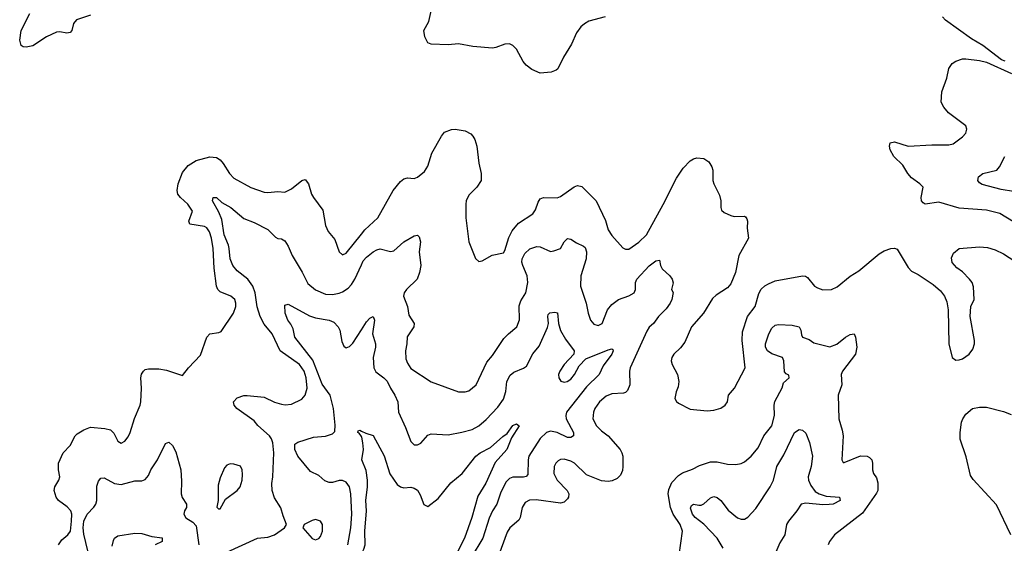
# Model space of a CAD drawing. Header units: inches. Extents: x 1552611 to 1694776, y 811966 to 917215.
# Tile 434 of 549: x 1647993 to 1653775, y 876459 to 879533. Entities that reach past the tile are written whole.
import ezdxf

# ---------------------------------------------------------------- set-up
doc = ezdxf.new("R2010")
doc.units = ezdxf.units.IN
doc.header["$MEASUREMENT"] = 0
doc.layers.add('B6847', color=7, linetype='Continuous')
doc.layers.add('B6857', color=7, linetype='Continuous')

msp = doc.modelspace()

# ---------------------------------------------------------------- linework, layer by layer
at = {"layer": 'B6847', "color": 5}
for points, elevation in [([(1648410, 879559.1), (1648327.3, 879532.7), (1648309.3, 879510.7), (1648298.9, 879470), (1648290, 879457.6), (1648270, 879455.1), (1648230, 879462), (1648210, 879459.7), (1648150, 879433.3), (1648070, 879380.8), (1648031.5, 879371.5), (1648014, 879374), (1648002.4, 879382.4), (1647993.4, 879413.4), (1648002.2, 879470), (1648052.9, 879570)], 980), ([(1648222, 876450), (1648240.4, 876479.6), (1648276.3, 876510), (1648291.2, 876530), (1648298.1, 876590), (1648298.9, 876630), (1648293.9, 876650), (1648272.9, 876672.9), (1648221.3, 876710), (1648207.8, 876730), (1648195.6, 876770), (1648199.6, 876790), (1648224.2, 876830), (1648229.6, 876850), (1648221.1, 876890), (1648221.5, 876930), (1648248.3, 876990), (1648290, 877033), (1648318.9, 877090), (1648330, 877102), (1648370, 877126.3), (1648410, 877140.3), (1648493.8, 877133.8), (1648525.8, 877125.8), (1648546.7, 877106.7), (1648570, 877058.8), (1648590, 877048.2), (1648610, 877059.3), (1648630, 877084.4), (1648642.4, 877110), (1648668, 877192), (1648700.5, 877270), (1648705.1, 877290), (1648708.2, 877370), (1648705.1, 877430), (1648708.4, 877451.5), (1648719.5, 877470), (1648730, 877479.3), (1648750, 877483.7), (1648810, 877484), (1648855.3, 877475.2), (1648950, 877444.7), (1648984.2, 877490), (1649055.9, 877564.1), (1649091.5, 877670), (1649110, 877688.5), (1649163.3, 877696.7), (1649176.3, 877703.7), (1649249.7, 877810), (1649262, 877850), (1649262.7, 877870), (1649256, 877890), (1649234, 877910), (1649170, 877935.6), (1649156.4, 877950), (1649148.4, 877968.4), (1649135.3, 878075.3), (1649130.4, 878190), (1649119.7, 878250), (1649107.4, 878287.4), (1649091.5, 878311.5), (1649078.6, 878318.6), (1648992.9, 878332.9), (1648985.8, 878350), (1649008.1, 878410), (1648981.1, 878450), (1648937.1, 878490), (1648922.5, 878510), (1648918.6, 878530), (1648923.4, 878570), (1648950, 878637), (1648982, 878678), (1649030, 878706.7), (1649110, 878728), (1649150, 878724.2), (1649170, 878711.3), (1649188.3, 878690), (1649224.7, 878630), (1649250, 878603.5), (1649350, 878549), (1649430, 878520.6), (1649450, 878518.4), (1649510, 878524.4), (1649550, 878521.5), (1649590, 878540.7), (1649650, 878588.7), (1649670, 878594.4), (1649690, 878570.6), (1649707.8, 878510), (1649718.3, 878490), (1649774.4, 878414.4), (1649790, 878326), (1649804.2, 878290), (1649843.4, 878243.4), (1649870, 878171), (1649890, 878153.4), (1649910, 878162.4), (1650000, 878274.4)], 980), ([(1649210, 876406.7), (1649390, 876490.3), (1649450, 876496), (1649489.3, 876510), (1649549.2, 876550), (1649561.2, 876570), (1649540.1, 876620.1), (1649527.6, 876667.6), (1649490, 876726), (1649476.2, 876770), (1649473.5, 876810), (1649480.7, 876850), (1649484.9, 876990), (1649479, 877050), (1649471.8, 877071.8), (1649459.8, 877090), (1649391.5, 877151.5), (1649370, 877178.3), (1649268.7, 877250), (1649252.1, 877270), (1649248.5, 877290), (1649270, 877313.1), (1649310, 877326.5), (1649330, 877327.6), (1649430, 877317.5), (1649490, 877288.3), (1649530, 877275.6), (1649551.7, 877271.7), (1649590, 877275.3), (1649650, 877306.3), (1649670.6, 877329.4), (1649681.3, 877370), (1649675.4, 877430), (1649663.1, 877470), (1649637.2, 877510), (1649524, 877590), (1649476.3, 877690), (1649430, 877746.4), (1649405.6, 877790), (1649388.1, 877848.1), (1649376.6, 877930), (1649362.4, 877970), (1649333.4, 878010), (1649270, 878059.8), (1649244.6, 878090), (1649228.6, 878130), (1649224.2, 878190), (1649218.7, 878210), (1649193.4, 878270), (1649180.8, 878360.8), (1649163, 878403), (1649125.3, 878470), (1649130, 878490.3), (1649150, 878490.2), (1649181, 878461), (1649233.6, 878430), (1649310, 878366.3), (1649370, 878342.6), (1649450, 878302.6), (1649496.2, 878256.2), (1649510, 878248.8), (1649530, 878247), (1649550, 878235.8), (1649570, 878203.8), (1649594.2, 878150), (1649652.1, 878052.1), (1649684.6, 877984.6), (1649730, 877947.2), (1649790, 877922.1), (1649830, 877920.1), (1649870, 877928.8), (1649890, 877935.6), (1649922.7, 877957.3), (1649942.1, 877977.9), (1649962.4, 878010), (1650000, 878094.4)], 960), ([(1649920.2, 876450), (1649938.1, 876550), (1649943.1, 876630), (1649938, 876750), (1649929.8, 876790), (1649910, 876819.1), (1649890, 876828.7), (1649870, 876827.7), (1649830, 876815.6), (1649810, 876816), (1649786.1, 876826.1), (1649750, 876857.4), (1649700.4, 876880.4), (1649626.4, 876970), (1649608.7, 877010), (1649610, 877041), (1649626.7, 877053.3), (1649717.8, 877082.2), (1649790, 877088.2), (1649830, 877101.3), (1649843.4, 877116.6), (1649846.8, 877153.2), (1649836.5, 877250), (1649816.7, 877330), (1649770, 877394.4), (1649714.8, 877534.8), (1649610, 877668.8), (1649598.5, 877718.5), (1649585.7, 877745.7), (1649567.3, 877770), (1649552.4, 877810), (1649550, 877858), (1649570, 877863), (1649695.1, 877795.1), (1649730, 877783.7), (1649810, 877770.3), (1649837.5, 877757.5), (1649863.8, 877730), (1649872.7, 877710), (1649884.4, 877644.4), (1649896.8, 877616.8), (1649910, 877607.3), (1649930, 877615.5), (1649950, 877634.9), (1650000, 877712.3)], 940), ([(1650000, 877085.9), (1649986.3, 877106.3), (1649979.3, 877110), (1649980.2, 877119.8), (1649990, 877122.8), (1650000, 877118)], 920), ([(1648405.7, 876365.7), (1648370, 876514), (1648366.6, 876550), (1648370.8, 876589.2), (1648388.7, 876631.3), (1648428.9, 876671.1), (1648440.5, 876690), (1648445.8, 876710), (1648445.9, 876794.1), (1648456.4, 876823.6), (1648470, 876842), (1648490, 876843.1), (1648550, 876810.2), (1648590, 876805.5), (1648670, 876825.4), (1648710, 876826.7), (1648730, 876834.6), (1648750, 876858), (1648762.8, 876890), (1648802.4, 876950), (1648850, 877044.9), (1648870, 877053.4), (1648890, 877033), (1648910, 876995.5), (1648939.7, 876890), (1648943.9, 876823.9), (1648941.9, 876750), (1648948.1, 876728.1), (1648973.6, 876690), (1648972.2, 876670), (1648961.3, 876650), (1648957, 876630), (1648968.9, 876608.9), (1649010, 876584), (1649030, 876562), (1649045.4, 876450)], 960), ([(1648536.5, 876443.5), (1648543.5, 876476.5), (1648551, 876489), (1648570, 876502.4), (1648670, 876518.4), (1648710, 876517.6), (1648770, 876499.3), (1648830, 876490.7), (1648830.3, 876469.7), (1648788.8, 876451.2)], 940)]:
    msp.add_lwpolyline(points, dxfattribs=dict(at, elevation=elevation))
for points, elevation in [([(1649230, 876926), (1649210, 876919), (1649196.8, 876903.2), (1649170, 876844), (1649158.6, 876801.5), (1649158.4, 876710), (1649151.3, 876671.3), (1649161, 876661), (1649170, 876661), (1649202.2, 876717.7), (1649269.7, 876770), (1649287.2, 876790), (1649299.2, 876830), (1649302.6, 876862.6), (1649300.5, 876890), (1649290, 876911.5), (1649250, 876924.5)], 980), ([(1649730, 876598.4), (1649710, 876594), (1649664.7, 876570), (1649656, 876550), (1649710, 876487.7), (1649730, 876480.7), (1649750, 876486.8), (1649760.2, 876499.8), (1649772, 876530), (1649771.8, 876570), (1649759, 876590)], 960)]:
    msp.add_lwpolyline(points, close=True, dxfattribs=dict(at, elevation=elevation))
at = {"layer": 'B6857', "color": 5}
for points, elevation in [([(1651430.7, 879550), (1651335.5, 879524.5), (1651310, 879509.7), (1651288.6, 879491.4), (1651263.8, 879456.2), (1651234, 879390), (1651186.9, 879313.1), (1651154.2, 879245.8), (1651143.2, 879236.8), (1651114.1, 879225.9), (1651050, 879220.3), (1651000.4, 879240.4), (1650967.1, 879267.1), (1650950, 879287.3), (1650910, 879359.6), (1650890, 879381.6), (1650870, 879391.8), (1650842, 879390), (1650790, 879369.3), (1650770, 879366.6), (1650655.3, 879375.3), (1650570, 879392), (1650510, 879386), (1650410, 879389), (1650390, 879398), (1650372.7, 879432.7), (1650367.6, 879470), (1650396.3, 879523.7), (1650415.4, 879610)], 980), ([(1653779.6, 879290), (1653758.5, 879298.5), (1653650, 879382.5), (1653581.9, 879421.9), (1653430, 879530.6), (1653412.6, 879550)], 980), ([(1653910, 878298.7), (1653750, 878395.8), (1653670, 878416.1), (1653510, 878427.6), (1653390, 878462), (1653310, 878449.6), (1653298, 878458), (1653289.6, 878469.7), (1653287, 878490), (1653298, 878550), (1653279.3, 878570), (1653230, 878605.6), (1653209.9, 878629.9), (1653180.2, 878680.2), (1653127.6, 878730), (1653106, 878770), (1653102, 878790), (1653106, 878810), (1653130, 878816.3), (1653210.3, 878790.3), (1653350, 878799.6), (1653450, 878798.7), (1653474.5, 878805.5), (1653530, 878845.5), (1653550, 878867.3), (1653554.7, 878890), (1653549.4, 878910), (1653447.2, 878987.2), (1653419.6, 879019.6), (1653405.5, 879050), (1653408.2, 879110), (1653438.7, 879190), (1653450, 879246.8), (1653470, 879275.5), (1653490, 879290.5), (1653530, 879303), (1653550, 879303), (1653630, 879294.4), (1653670, 879283.8), (1653817, 879217)], 980), ([(1650000, 878274.4), (1650020.3, 878299.7), (1650096.2, 878370), (1650186.8, 878530), (1650230, 878583.1), (1650250, 878599.5), (1650270, 878604.4), (1650310, 878601.6), (1650330, 878608.2), (1650370, 878643.1), (1650390, 878674), (1650414, 878750), (1650469.9, 878850.1), (1650487.8, 878872.2), (1650530, 878889.1), (1650550, 878890.3), (1650610, 878880.3), (1650642.6, 878862.6), (1650655.3, 878850), (1650666, 878830), (1650678.3, 878790), (1650688.7, 878691.3), (1650704.2, 878630), (1650703.7, 878590), (1650678.3, 878550), (1650630, 878502.4), (1650616.1, 878470), (1650613.8, 878450), (1650614.3, 878370), (1650630.4, 878230), (1650670, 878131.3), (1650690, 878114.8), (1650710, 878117.3), (1650768.8, 878151.2), (1650834.3, 878165.7), (1650841.8, 878178.2), (1650865.2, 878254.8), (1650885.6, 878294.4), (1650921.7, 878338.3), (1651006.1, 878393.9), (1651022.9, 878417.1), (1651037.2, 878462.8), (1651050, 878482.4), (1651070, 878488.9), (1651150, 878488), (1651170, 878495.8), (1651250, 878551.6), (1651270, 878560.3), (1651294.6, 878554.6), (1651378.7, 878470), (1651433.7, 878353.6), (1651450, 878300.4), (1651470, 878266.7), (1651534.9, 878194.9), (1651550, 878186), (1651570, 878187), (1651630, 878227.2), (1651673.6, 878270), (1651772.4, 878447.6), (1651850, 878603.6), (1651890, 878662.2), (1651930, 878703.9), (1651950, 878716.5), (1651970, 878722.8), (1652010, 878718.7), (1652039.5, 878699.5), (1652057.8, 878670), (1652063.2, 878650), (1652064.7, 878590), (1652070.2, 878570), (1652103.1, 878503.1), (1652110.2, 878470), (1652110.2, 878430.2), (1652115.4, 878415.4), (1652130, 878401.3), (1652170, 878383.1), (1652190, 878379), (1652250, 878380.4), (1652256.5, 878376.5), (1652264.4, 878364.4), (1652266.5, 878350), (1652265.4, 878310), (1652273.6, 878250), (1652216.5, 878150), (1652197.6, 878050), (1652170, 877982.9), (1652150, 877958.7), (1652082.9, 877917.1), (1652062.5, 877897.5), (1652008.5, 877810), (1651939.5, 877730), (1651899.5, 877640.5), (1651873.1, 877606.9), (1651834.9, 877570), (1651822.4, 877550), (1651818.4, 877530), (1651824.4, 877510), (1651856, 877450), (1651864.2, 877410), (1651861.1, 877378.9), (1651847.9, 877347.9), (1651840.7, 877310), (1651850, 877291.3), (1651861.4, 877281.4), (1651930, 877246.8), (1652030, 877238), (1652070, 877241.3), (1652110, 877252.4), (1652135.6, 877270), (1652149.6, 877290), (1652155.1, 877330), (1652191.2, 877370), (1652254, 877490), (1652236.2, 877650), (1652238.5, 877701.5), (1652266.9, 877790), (1652312.1, 877850), (1652333.4, 877926.6), (1652348.1, 877951.9), (1652369.8, 877970.2), (1652390, 877983.7), (1652430, 878000.3), (1652590.3, 878030.3), (1652608.7, 878028.7), (1652620.6, 878020.6), (1652660.4, 877970), (1652679.1, 877959.1), (1652710, 877947.9), (1652760.9, 877950), (1652794.5, 877965.5), (1652870, 878027.2), (1652921, 878059), (1653040.8, 878159.2), (1653070, 878177), (1653110, 878190.4), (1653130, 878192.7), (1653145.5, 878185.5), (1653210, 878078), (1653230, 878058), (1653270, 878037.3), (1653358, 877978), (1653401.1, 877941.1), (1653424, 877910), (1653437.5, 877877.5), (1653444.9, 877830), (1653450.4, 877630), (1653470, 877551), (1653490, 877534.8), (1653510, 877537.3), (1653530, 877543), (1653569.3, 877570), (1653590, 877598.8), (1653600.5, 877630), (1653600.5, 877650), (1653574, 877790), (1653579.3, 877850), (1653599.3, 877890), (1653594.8, 877965.2), (1653586.6, 877990), (1653572, 878010), (1653530, 878052.7), (1653496.6, 878076.6), (1653470, 878108.7), (1653465.2, 878134.8), (1653476.5, 878163.5), (1653510, 878190.7), (1653630, 878199.5), (1653676.2, 878196.2), (1653722.5, 878182.5), (1653770, 878159.5), (1653910, 878068.4)], 980), ([(1653830, 878524.6), (1653756.8, 878536.8), (1653646.2, 878566.2), (1653630, 878575.4), (1653620.7, 878590), (1653623.5, 878610), (1653649.9, 878630.1), (1653731.3, 878650), (1653747.8, 878670), (1653778.3, 878730)], 960), ([(1650000, 878094.4), (1650010, 878116.9), (1650030, 878139.3), (1650070, 878170.2), (1650090, 878182.8), (1650110, 878187.4), (1650170, 878172.7), (1650190, 878176.4), (1650249.6, 878230), (1650310, 878264), (1650330, 878268.2), (1650339.1, 878259.1), (1650346.5, 878230), (1650339.3, 878170), (1650348.2, 878090), (1650341.1, 878050), (1650326.9, 878010), (1650265.8, 877950), (1650250.3, 877930), (1650246.5, 877910), (1650270.3, 877850), (1650278, 877798), (1650310.4, 877750), (1650308.4, 877730), (1650269.4, 877670.6), (1650266.9, 877630), (1650258.3, 877590), (1650261.5, 877541.5), (1650270, 877517.6), (1650290, 877485.7), (1650410, 877407.4), (1650570, 877348.4), (1650610, 877348.4), (1650630, 877354.9), (1650673.6, 877390), (1650736.8, 877523.2), (1650770, 877562.4), (1650837.4, 877662.6), (1650863, 877690), (1650913.1, 877730), (1650928.9, 877771.1), (1650926.8, 877853.2), (1650937.2, 877882.8), (1650965.3, 877930), (1650976.5, 877990), (1650973.7, 878030), (1650948.5, 878090), (1650942.6, 878110), (1650943.7, 878130), (1650959.7, 878160.3), (1650990, 878189.1), (1651030, 878201.2), (1651050, 878199.7), (1651110, 878172.4), (1651130, 878175.8), (1651170, 878190.4), (1651190.8, 878229.2), (1651210, 878248.7), (1651230, 878244), (1651262.6, 878222.6), (1651304.7, 878204.7), (1651315, 878195.1), (1651322.3, 878170), (1651319.2, 878130), (1651288, 878030), (1651286.7, 877970), (1651319.2, 877870), (1651331.1, 877811.1), (1651345.3, 877770), (1651365.4, 877745.4), (1651390, 877737.3), (1651413.5, 877750), (1651445.8, 877830), (1651470, 877861.5), (1651510, 877890.1), (1651570, 877912.2), (1651601, 877930), (1651609.7, 877950), (1651609.4, 877990), (1651617, 878010), (1651690, 878088.2), (1651730, 878118), (1651750, 878122), (1651757, 878090), (1651766.7, 878070), (1651810.4, 878030), (1651824.4, 878010), (1651830.8, 877989.2), (1651822, 877950), (1651830.9, 877930.9), (1651822.5, 877890), (1651814.2, 877870), (1651790, 877835.2), (1651745.2, 877790), (1651716, 877750), (1651690, 877728.4), (1651675.3, 877704.7), (1651578.9, 877490), (1651575.2, 877470), (1651577.1, 877390), (1651563.5, 877356.5), (1651550, 877344.5), (1651538.7, 877341.3), (1651470, 877337.7), (1651436.5, 877323.5), (1651398.6, 877290), (1651371.2, 877250), (1651362.9, 877230), (1651359.7, 877190), (1651379.7, 877150), (1651410, 877119.7), (1651450.1, 877090.1), (1651519, 877010), (1651530.3, 876990), (1651535.5, 876970), (1651535, 876910), (1651532.6, 876887.4), (1651521, 876859), (1651501.1, 876838.9), (1651473.5, 876826.5), (1651450, 876822.8), (1651410, 876825.4), (1651321.8, 876861.8), (1651251.6, 876930), (1651230, 876941.6), (1651190, 876952.8), (1651170, 876950.8), (1651156.3, 876943.7), (1651142.8, 876930), (1651132.4, 876910), (1651130.2, 876870), (1651149.1, 876829.1), (1651209.1, 876770), (1651217.6, 876750), (1651215.8, 876730), (1651210, 876719.6), (1651190, 876700.4), (1651170, 876695.3), (1651025.4, 876714.6), (1650987.6, 876712.4), (1650962, 876698), (1650943.2, 876670), (1650932.2, 876610), (1650924.7, 876595.3), (1650872.2, 876550), (1650855.9, 876524.1), (1650799.5, 876370)], 960), ([(1650000, 877712.3), (1650030, 877758.7), (1650050, 877782), (1650070, 877790.8), (1650077.3, 877770), (1650065.8, 877690), (1650082.3, 877630), (1650083.2, 877610), (1650069.4, 877550), (1650073.8, 877490), (1650085.2, 877465.2), (1650131.3, 877431.3), (1650150.7, 877410.7), (1650170.2, 877370), (1650197.3, 877330), (1650213.5, 877290), (1650217.4, 877230), (1650258.9, 877139), (1650290, 877057.3), (1650310, 877038), (1650330, 877038), (1650350, 877048), (1650390, 877093.4), (1650410, 877101.6), (1650510, 877096.5), (1650590, 877110.9), (1650650, 877127.7), (1650690.4, 877149.6), (1650733.4, 877186.6), (1650801.7, 877258.3), (1650834.5, 877305.5), (1650848.4, 877350), (1650854.6, 877410), (1650873.3, 877446.7), (1650895.2, 877464.8), (1650952, 877488), (1650970, 877500.3), (1651007.4, 877572.6), (1651044.2, 877615.8), (1651093.7, 877726.3), (1651098.6, 877750), (1651095.3, 877790), (1651097.4, 877802.6), (1651106.9, 877813.1), (1651135.8, 877815.8), (1651152.2, 877812.2), (1651157.1, 877750), (1651168.9, 877708.9), (1651198.2, 877658.2), (1651250.4, 877590), (1651248.5, 877570), (1651190, 877508.7), (1651165.1, 877470), (1651158.3, 877450), (1651159.3, 877430), (1651171.8, 877411.8), (1651190, 877405.9), (1651209.3, 877409.3), (1651230, 877423.8), (1651250.6, 877450), (1651279.4, 877500.6), (1651317.1, 877542.9), (1651450, 877594.6), (1651470, 877600.7), (1651477.1, 877597.1), (1651479.1, 877590), (1651470.3, 877570), (1651419.4, 877500.6), (1651396.8, 877450), (1651321.9, 877378.1), (1651203.9, 877230), (1651199.8, 877210), (1651203.3, 877190), (1651245, 877110), (1651244.9, 877090), (1651230, 877079.7), (1651210, 877081.5), (1651149.7, 877110), (1651110, 877118.1), (1651086.5, 877110), (1651050, 877074.8), (1650983.7, 876970), (1650978.8, 876950), (1650976.9, 876863.1), (1650967.6, 876852.4), (1650952, 876848), (1650890, 876847.9), (1650870, 876840.2), (1650850, 876820.8), (1650819.6, 876760.3), (1650796.2, 876690), (1650770, 876649.8), (1650750, 876607.3), (1650713.9, 876490), (1650644, 876376)], 940), ([(1651865.4, 876390), (1651884.8, 876530), (1651872.4, 876570), (1651831, 876630), (1651815, 876670), (1651802.1, 876750), (1651804.8, 876775.2), (1651823.5, 876816.5), (1651862, 876858), (1651886.2, 876873.8), (1651945, 876895), (1651984.6, 876915.4), (1652050, 876937.6), (1652090, 876937.6), (1652150, 876924.2), (1652198.3, 876921.7), (1652230, 876928), (1652250, 876938.4), (1652288.9, 876971.1), (1652330, 877019.5), (1652364.1, 877090), (1652410.5, 877149.5), (1652426.5, 877210), (1652423.5, 877270), (1652428, 877292), (1652470, 877372), (1652478, 877402), (1652512.3, 877430), (1652510, 877446), (1652494, 877454), (1652485.2, 877465.2), (1652480.7, 877530), (1652472.7, 877550), (1652410, 877572.4), (1652384.8, 877590), (1652372.8, 877610), (1652372.8, 877630), (1652392.2, 877690), (1652410, 877722.4), (1652430, 877739.5), (1652450, 877743.1), (1652530, 877740.4), (1652570, 877730.5), (1652580.5, 877710), (1652583.8, 877683.8), (1652591.3, 877670), (1652630, 877655.5), (1652656.2, 877636.2), (1652750, 877612.4), (1652791.9, 877628.1), (1652843, 877670), (1652870, 877685.7), (1652894, 877690), (1652902, 877670), (1652908.7, 877610), (1652902, 877570), (1652826.2, 877470), (1652818.2, 877450), (1652820.9, 877390), (1652800.3, 877330), (1652804, 877190), (1652824.2, 877124.2), (1652829.4, 877089.4), (1652821.3, 876950), (1652830, 876934), (1652834.4, 876934.4), (1652930, 876972.9), (1652970, 876971.7), (1652983.8, 876963.8), (1652997.1, 876950), (1653002, 876930), (1653001.3, 876890), (1653006.7, 876870), (1653024.5, 876844.5), (1653033.6, 876813.6), (1653032.1, 876770), (1653025.4, 876754.6), (1652943.2, 876636.8), (1652778.7, 876510), (1652749.2, 876470.8), (1652741.7, 876450)], 960), ([(1653813.1, 876510), (1653730, 876685.1), (1653593.4, 876833.4), (1653577, 876857), (1653552.4, 876967.6), (1653516.2, 877070), (1653515.7, 877110), (1653524.9, 877170), (1653531.8, 877190), (1653550, 877217.4), (1653589.6, 877250), (1653630, 877259.6), (1653670, 877258.9), (1653770, 877234), (1653815.9, 877215.9)], 960), ([(1650000, 877118), (1650025.8, 877105.8), (1650070, 877093), (1650132.8, 876972.8), (1650167.8, 876867.8), (1650210, 876804), (1650230.4, 876790.4), (1650250, 876786), (1650290, 876788.4), (1650310, 876783.1), (1650330, 876770.4), (1650345, 876744.9), (1650367.1, 876687.1), (1650390, 876675.5), (1650450, 876721.7), (1650525.5, 876814.5), (1650591.1, 876870), (1650672.6, 876970), (1650696.9, 876990), (1650759, 877021), (1650830, 877086.7), (1650856.3, 877103.7), (1650890, 877150.3), (1650910, 877160.5), (1650926.8, 877150), (1650881.7, 877078.3), (1650853.2, 877010), (1650786.3, 876933.7), (1650730, 876812.3), (1650684.4, 876735.6), (1650649.3, 876610), (1650605, 876490), (1650563.9, 876410)], 920), ([(1650000, 876397.9), (1650014.5, 876425.5), (1650021.5, 876450), (1650021.1, 876530), (1650030.7, 876649.3), (1650025.3, 876710), (1650035.3, 876790), (1650035.7, 876830), (1650027.1, 876887.1), (1650002.2, 876950), (1650012.2, 877010), (1650009, 877050), (1650002.4, 877082.4), (1650000, 877085.9)], 920), ([(1652124.5, 876430), (1652089.8, 876490), (1652011.8, 876571.8), (1651959.4, 876610), (1651943.7, 876630), (1651933.6, 876666.4), (1651938.9, 876681.1), (1651950, 876688.8), (1651982.5, 876682.5), (1651995.8, 876684.2), (1652010, 876691.2), (1652050, 876725.5), (1652070, 876733.8), (1652090, 876727.4), (1652110, 876710.3), (1652154, 876654), (1652208.3, 876608.3), (1652230, 876600.6), (1652250, 876601.8), (1652270, 876612.5), (1652316.9, 876663.1), (1652400.7, 876790), (1652419.6, 876830), (1652440.2, 876910), (1652481.7, 876978.3), (1652543.5, 877110), (1652570, 877126.8), (1652590, 877124.3), (1652610, 877105.7), (1652630.9, 877050.9), (1652648.7, 876970), (1652640.4, 876910), (1652623.5, 876850), (1652624.8, 876830), (1652638.6, 876798.6), (1652664.1, 876764.1), (1652689, 876749), (1652730, 876737), (1652808, 876730), (1652811.1, 876710), (1652770.4, 876690), (1652746.9, 876686.9), (1652710, 876685.2), (1652610, 876695.5), (1652582.4, 876690), (1652558, 876650), (1652507.9, 876590), (1652497.3, 876570), (1652486.3, 876510), (1652457.4, 876462.6), (1652417.4, 876370)], 940)]:
    msp.add_lwpolyline(points, dxfattribs=dict(at, elevation=elevation))

doc.saveas('drawing.dxf')
